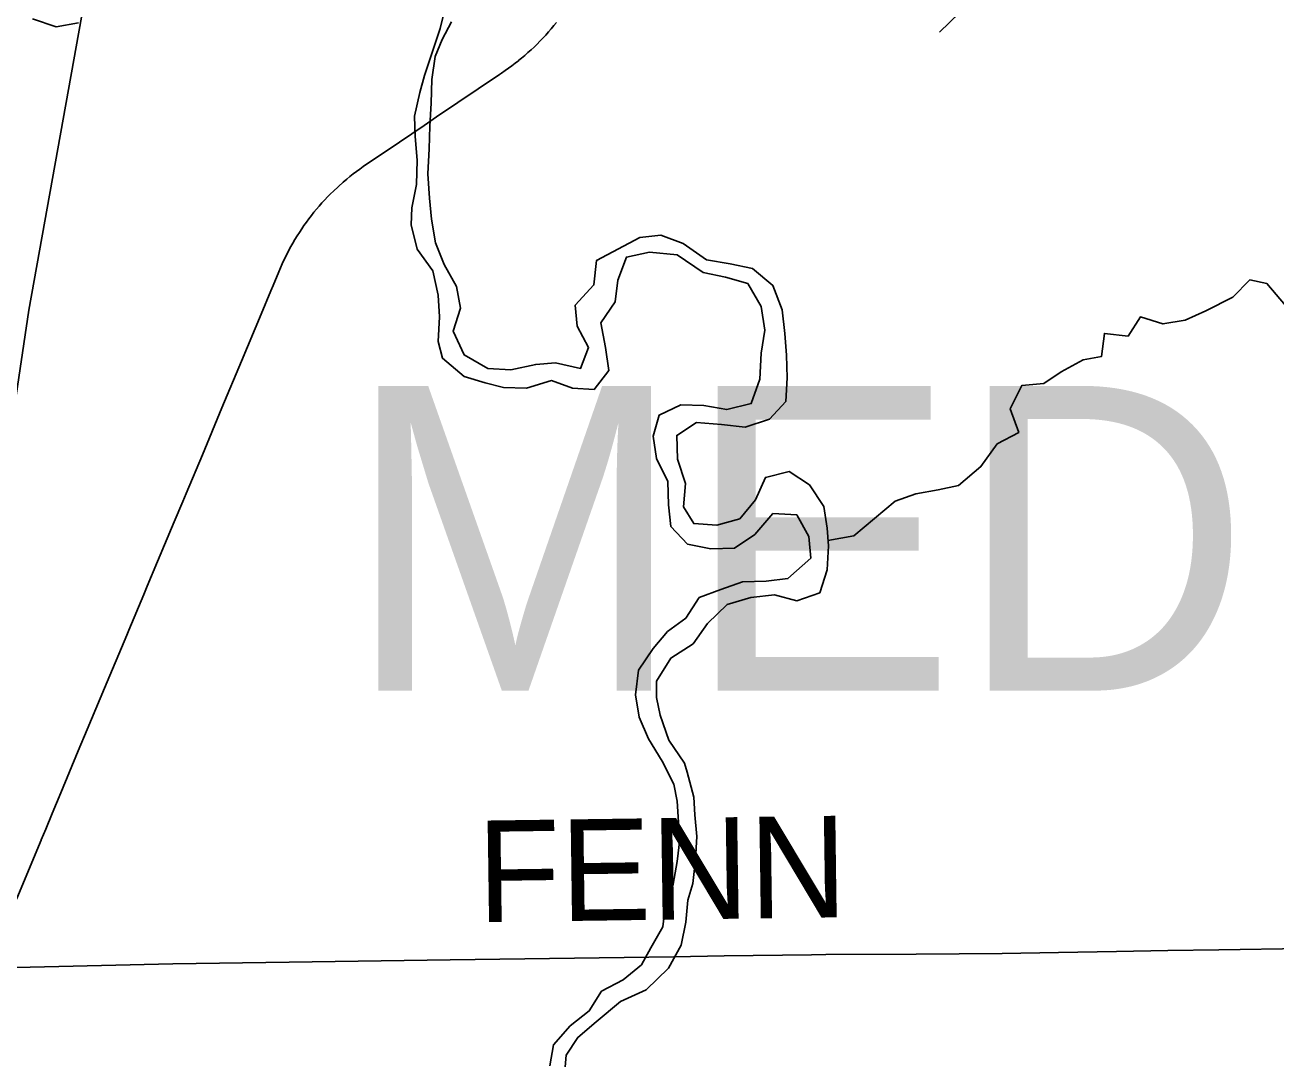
# Model space of a CAD drawing. Extents: x 0 to 34, y 0 to 22.
# Drawn here: x 4.7668 to 5.1166, y 16.7935 to 17.0826 of the extents above; entities that cross this region are included whole.
import ezdxf

# ---------------------------------------------------------------- set-up
doc = ezdxf.new("R2010")
doc.units = 0
for name, color, linetype in [('GM_X_County_Road', 7, 'Continuous'), ('GM_X_County_Road_Text', 7, 'Continuous'), ('GM_X_Major_River', 7, 'Continuous'), ('GM_X_Minor_River', 7, 'Continuous'), ('GM_X_Rail_Line', 7, 'Continuous'), ('GM_X_Township_Road', 7, 'Continuous'), ('GM_X_Township_Text', 7, 'Continuous'), ('GM_X_US_Route', 7, 'Continuous')]:
    doc.layers.add(name, color=color, linetype=linetype)

msp = doc.modelspace()

# ---------------------------------------------------------------- linework, layer by layer
at = {"layer": 'GM_X_County_Road'}
msp.add_line((4.84069, 16.82052), (4.8857, 16.82117), dxfattribs=at)
for points in [[(4.8857, 16.82117), (4.94822, 16.82207), (4.96228, 16.82227), (4.98671, 16.8226), (4.99076, 16.82266), (5.01596, 16.82279), (5.04002, 16.82299), (5.05581, 16.82322), (5.07199, 16.82356), (5.08633, 16.82383), (5.10061, 16.82403), (5.12433, 16.82433)], [(4.72725, 16.81824), (4.73326, 16.81817), (4.75302, 16.81863), (4.75631, 16.81883), (4.80818, 16.82005), (4.84069, 16.82052)]]:
    msp.add_lwpolyline(points, dxfattribs=at)
at = {"layer": 'GM_X_Major_River'}
for points in [[(4.7689, 17.08439), (4.77553, 17.08211), (4.78177, 17.08326)], [(4.88438, 17.08772), (4.88287, 17.08164), (4.87853, 17.06855), (4.87721, 17.0638), (4.8757, 17.05716), (4.87589, 17.05146), (4.87647, 17.04482), (4.87629, 17.03799), (4.87497, 17.03154), (4.87478, 17.02679), (4.87649, 17.01996), (4.88085, 17.01389), (4.88237, 17.00706), (4.88276, 17.00099), (4.88238, 16.99416), (4.88352, 16.98942), (4.88959, 16.9843), (4.89546, 16.9826), (4.90057, 16.98127), (4.90701, 16.98109), (4.91401, 16.98318), (4.91988, 16.9811), (4.92594, 16.98073), (4.9301, 16.98604), (4.92915, 16.99249), (4.92781, 16.99933), (4.93179, 17.00521), (4.93254, 17.01128), (4.93499, 17.01774), (4.94143, 17.01907), (4.94919, 17.01832), (4.95639, 17.01339), (4.96264, 17.01207), (4.96889, 17.01037), (4.97268, 17.00392), (4.97363, 16.99728), (4.97269, 16.99083), (4.97232, 16.98361), (4.96986, 16.97678), (4.96305, 16.97507), (4.95661, 16.9762), (4.95018, 16.97638), (4.94412, 16.97353), (4.94242, 16.96765), (4.94337, 16.96138), (4.9466, 16.95493), (4.94679, 16.94848)], [(4.95464, 16.85569), (4.95406, 16.86176), (4.95387, 16.8667), (4.95197, 16.87372), (4.95121, 16.87618), (4.94685, 16.88263), (4.94439, 16.88965), (4.94343, 16.89458), (4.94343, 16.89914), (4.9474, 16.90559), (4.95364, 16.90959), (4.95761, 16.91528), (4.9631, 16.9206), (4.96972, 16.9225), (4.97635, 16.92327), (4.9826, 16.92157), (4.98903, 16.92385), (4.99111, 16.93031), (4.99148, 16.93695), (4.9911, 16.94188), (4.99015, 16.94795), (4.98617, 16.95402), (4.98048, 16.95781), (4.97386, 16.9561), (4.97102, 16.94983), (4.96667, 16.94452), (4.96024, 16.9428), (4.9538, 16.94318), (4.95096, 16.94792), (4.95152, 16.95437), (4.94924, 16.9612), (4.94905, 16.96784), (4.95453, 16.97145), (4.96154, 16.97089), (4.96817, 16.97014), (4.97498, 16.97242), (4.97952, 16.97736), (4.97989, 16.984), (4.9797, 16.99026), (4.97931, 16.99634), (4.97855, 17.00298), (4.97589, 17.00981), (4.97021, 17.01455), (4.96396, 17.01587), (4.95733, 17.017), (4.95089, 17.02155), (4.94464, 17.02382), (4.93877, 17.02325), (4.92666, 17.01678), (4.92591, 17.00995), (4.92062, 17.00425), (4.92119, 16.99837), (4.92441, 16.99249), (4.92215, 16.9866), (4.91514, 16.98812), (4.90965, 16.98773), (4.90265, 16.98621), (4.89621, 16.98658), (4.88958, 16.99037), (4.88655, 16.99701), (4.88862, 17.00346), (4.88748, 17.00954), (4.88407, 17.01561), (4.8816, 17.02168), (4.88046, 17.02832), (4.87989, 17.0342), (4.8795, 17.04103), (4.87987, 17.04805), (4.88006, 17.05431), (4.88043, 17.06077), (4.88061, 17.06741), (4.88155, 17.07386), (4.88344, 17.07861), (4.88609, 17.08354)], [(4.94679, 16.94848), (4.94737, 16.94241), (4.9521, 16.93748), (4.95854, 16.93616), (4.96517, 16.93635), (4.97084, 16.94016), (4.97595, 16.94604), (4.98258, 16.94567), (4.98599, 16.9396), (4.98656, 16.93353), (4.98013, 16.92783), (4.97407, 16.92706), (4.96745, 16.92687), (4.96139, 16.92477), (4.95534, 16.92249), (4.95155, 16.91679), (4.94645, 16.913), (4.94248, 16.90825), (4.93832, 16.90217), (4.93756, 16.89534), (4.93852, 16.88908), (4.94117, 16.883), (4.94496, 16.87675), (4.94819, 16.8703), (4.94914, 16.86555), (4.94952, 16.85967), (4.94991, 16.85493), (4.94915, 16.84866), (4.94802, 16.8424), (4.94595, 16.83651), (4.9452, 16.83044), (4.94179, 16.82455), (4.93915, 16.81981), (4.93404, 16.81563), (4.92798, 16.81239), (4.92458, 16.80689), (4.91928, 16.80271), (4.91456, 16.79739), (4.91361, 16.79151)], [(4.91759, 16.7879), (4.91815, 16.79455), (4.92137, 16.79948), (4.92648, 16.80385), (4.93329, 16.80955), (4.94048, 16.81279), (4.94672, 16.81886), (4.95031, 16.82532), (4.95163, 16.83177), (4.95219, 16.83785), (4.95351, 16.84259), (4.95427, 16.84924), (4.95464, 16.85569)]]:
    msp.add_lwpolyline(points, dxfattribs=at)
at = {"layer": 'GM_X_Minor_River'}
msp.add_lwpolyline([(5.11928, 17.0042), (5.11403, 17.01034), (5.10928, 17.01136), (5.10448, 17.00651), (5.097, 17.00273), (5.0912, 17.00013), (5.08498, 16.99904), (5.07869, 17.00098), (5.07523, 16.99559), (5.06859, 16.99638), (5.06779, 16.98992), (5.06271, 16.98904), (5.05654, 16.98567), (5.05171, 16.98233), (5.04548, 16.98181), (5.04222, 16.97528), (5.04464, 16.9687), (5.03867, 16.96553), (5.03408, 16.95916), (5.02778, 16.95389), (5.02213, 16.95262), (5.01592, 16.95153), (5.0101, 16.9495), (4.9986, 16.93975), (4.9913, 16.93844)], dxfattribs=at)
at = {"layer": 'GM_X_Rail_Line'}
msp.add_lwpolyline([(4.43685, 15.66093), (4.44526, 15.70389), (4.44575, 15.72213), (4.44738, 15.72375), (4.67295, 15.72553), (4.67232, 15.9707), (4.70157, 16.26056), (4.70968, 16.34189), (4.71249, 16.52531), (4.71483, 16.58077), (4.72207, 16.68209), (4.72875, 16.7399), (4.76791, 17.00293), (4.79375, 17.14663)], dxfattribs=at)
at = {"layer": 'GM_X_Township_Road'}
msp.add_lwpolyline([(5.02251, 17.08065), (5.04235, 17.09995), (5.04504, 17.10207), (5.04795, 17.10376), (5.05098, 17.10543), (5.05425, 17.10644), (5.05778, 17.10725), (5.06089, 17.10748), (5.06488, 17.10738), (5.06792, 17.10695), (5.07034, 17.1063), (5.08334, 17.10267), (5.13654, 17.08812), (5.14255, 17.08585), (5.14973, 17.08125), (5.15284, 17.07859), (5.15552, 17.07557), (5.15818, 17.07188), (5.16053, 17.0676), (5.16275, 17.06153), (5.16372, 17.05697), (5.1642, 17.05363), (5.16476, 17.02423)], dxfattribs=at)
at = {"layer": 'GM_X_US_Route'}
for points in [[(4.90916, 17.07648), (4.90999, 17.0773), (4.91081, 17.07812), (4.91162, 17.07896), (4.91241, 17.07982), (4.91318, 17.08069), (4.91394, 17.08157), (4.91469, 17.08247), (4.91542, 17.08337)], [(4.8681, 17.04758), (4.87839, 17.05453), (4.88192, 17.05692), (4.89952, 17.06882), (4.90009, 17.06921), (4.90106, 17.06987), (4.90201, 17.07054), (4.90295, 17.07123), (4.90387, 17.07193), (4.90478, 17.07265), (4.90493, 17.07277), (4.90569, 17.07339), (4.90657, 17.07414), (4.90745, 17.07491), (4.90831, 17.07569), (4.90916, 17.07648)], [(4.83618, 17.00976), (4.83779, 17.01363), (4.83827, 17.01476), (4.83874, 17.01582), (4.83922, 17.01687), (4.84011, 17.01868), (4.84063, 17.01969), (4.84117, 17.02068), (4.84173, 17.02166), (4.8423, 17.02263), (4.84294, 17.02368), (4.84356, 17.02465), (4.84419, 17.02561), (4.84484, 17.02656), (4.84552, 17.0275), (4.8462, 17.02843), (4.8469, 17.02934), (4.84762, 17.03025), (4.84835, 17.03114), (4.8491, 17.03201), (4.84986, 17.03288), (4.85064, 17.03373), (4.85143, 17.03456), (4.85224, 17.03539), (4.85306, 17.03619), (4.85579, 17.03869), (4.85678, 17.03953), (4.85768, 17.04026), (4.85859, 17.04098), (4.85951, 17.04168), (4.86044, 17.04236), (4.86139, 17.04303), (4.86234, 17.04368), (4.8681, 17.04758)], [(4.80103, 16.92568), (4.80391, 16.93255), (4.80858, 16.9437), (4.81095, 16.94936), (4.81191, 16.95165), (4.81642, 16.96245), (4.8219, 16.97556), (4.82735, 16.98862), (4.83283, 17.00174), (4.83557, 17.0083), (4.83618, 17.00976)], [(4.79529, 16.91198), (4.79587, 16.91337), (4.80007, 16.92339), (4.80103, 16.92568)], [(4.75631, 16.81883), (4.75797, 16.8226), (4.75997, 16.82741), (4.76438, 16.83797), (4.76454, 16.83835), (4.77133, 16.85465), (4.77137, 16.85474), (4.77263, 16.85776), (4.77444, 16.86212), (4.77684, 16.86786), (4.78175, 16.87964), (4.78425, 16.88565), (4.78908, 16.89716), (4.79529, 16.91198)]]:
    msp.add_lwpolyline(points, dxfattribs=at)

# ---------------------------------------------------------------- texts
at = {"layer": 'GM_X_County_Road_Text'}
msp.add_text('FENN', height=0.028409, rotation=0.788, dxfattribs=at).set_placement((4.89346, 16.8317))
at = {"layer": 'GM_X_Township_Text'}
msp.add_text('MEDINA', height=0.085227, rotation=0, dxfattribs=at).set_placement((4.85624, 16.89648))

doc.saveas('drawing.dxf')
